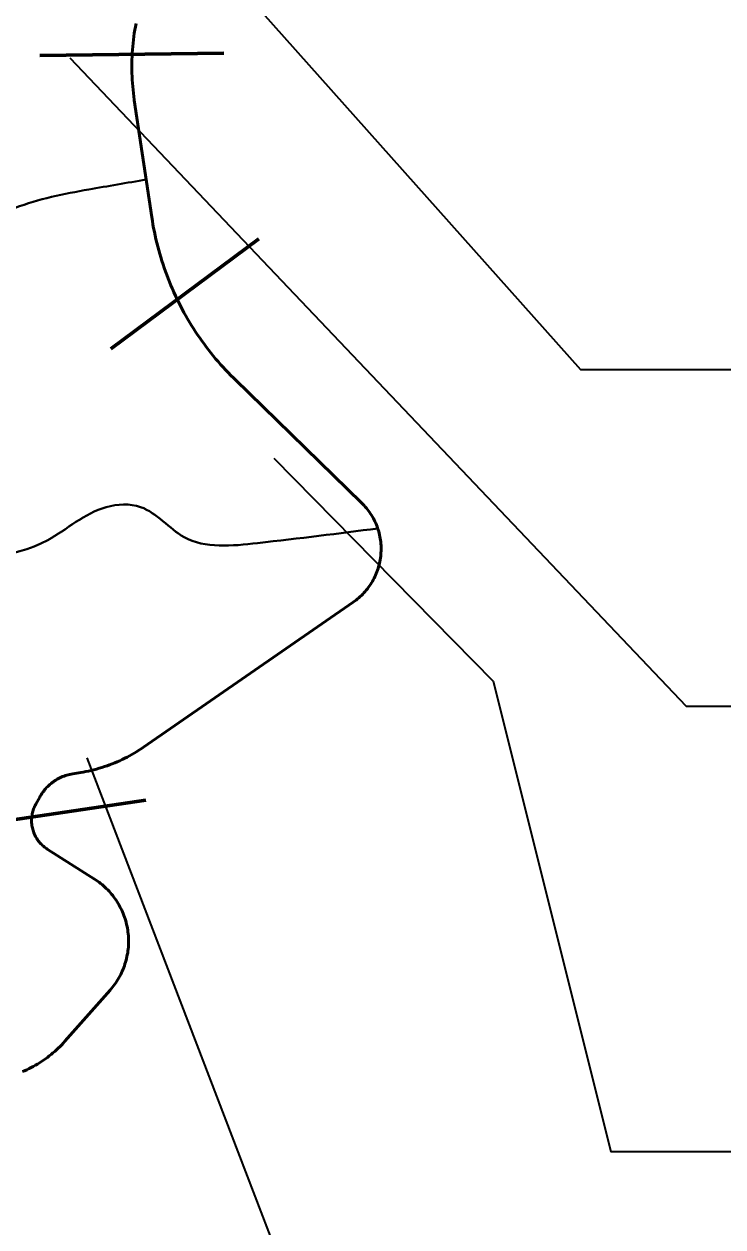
# Model space of a CAD drawing. Extents: x 553962 to 842807, y 8883888 to 9032388.
# Drawn here: x 598087 to 599225, y 8965001 to 8966959 of the extents above; entities that cross this region are included whole.
import ezdxf

# ---------------------------------------------------------------- set-up
doc = ezdxf.new("R2010")
doc.units = 0
doc.header["$LTSCALE"] = 150
for name, color, linetype, lineweight in [('20', 7, 'Continuous', 35), ('40', 7, 'Continuous', 60), ('60', 7, 'Continuous', 53), ('9', 7, 'Continuous', 90)]:
    doc.layers.add(name, color=color, linetype=linetype, lineweight=lineweight)

msp = doc.modelspace()

# ---------------------------------------------------------------- linework, layer by layer
at = {"layer": '20'}
for points in [[(598285.7, 8966706.2), (598266.4, 8966835.3), (598266.4, 8966835.3), (598266.3, 8966836), (598265.6, 8966841.4), (598264.9, 8966846.8), (598264.3, 8966852.2), (598263.8, 8966857.6), (598263.4, 8966863.1), (598263, 8966868.5), (598262.7, 8966873.9), (598262.5, 8966879.3), (598262.4, 8966884.8), (598262.4, 8966890.2), (598262.4, 8966895.7), (598262.5, 8966901.1), (598262.8, 8966906.5), (598263, 8966912), (598263.4, 8966917.4), (598263.8, 8966922.8), (598264.4, 8966928.2), (598265, 8966933.7), (598265.7, 8966939.1), (598266.4, 8966944.4), (598267.2, 8966949.8), (598268.2, 8966955.2), (598269.2, 8966960.5)], [(598406.8, 8966405.3), (598402.8, 8966409.9), (598398.8, 8966414.6), (598394.9, 8966419.3), (598391.1, 8966424), (598387.3, 8966428.8), (598383.6, 8966433.7), (598380, 8966438.6), (598376.4, 8966443.5), (598372.9, 8966448.5), (598369.4, 8966453.5), (598366.1, 8966458.6), (598362.7, 8966463.7), (598359.5, 8966468.9), (598356.3, 8966474.1), (598353.2, 8966479.3), (598350.2, 8966484.6), (598347.2, 8966489.9), (598344.3, 8966495.3), (598341.5, 8966500.7), (598338.7, 8966506.1), (598336, 8966511.6), (598333.4, 8966517.1), (598330.8, 8966522.7), (598328.4, 8966528.2), (598326, 8966533.8), (598323.7, 8966539.5), (598321.4, 8966545.2), (598319.2, 8966550.9), (598317.1, 8966556.6), (598315.1, 8966562.3), (598313.2, 8966568.1), (598311.3, 8966573.9), (598309.5, 8966579.8), (598307.8, 8966585.6), (598306.1, 8966591.5), (598304.6, 8966597.4), (598303.1, 8966603.3), (598301.7, 8966609.2), (598300.3, 8966615.2), (598299.1, 8966621.1), (598297.9, 8966627.1), (598296.8, 8966633.1), (598295.8, 8966639.1), (598294.8, 8966645.2), (598285.8, 8966705.6)], [(598664, 8966134.4), (598663.6, 8966136), (598662.7, 8966138.8), (598661.7, 8966141.5), (598660.6, 8966144.2), (598659.5, 8966146.9), (598658.3, 8966149.5), (598657, 8966152.1), (598655.7, 8966154.7), (598654.3, 8966157.2), (598652.8, 8966159.7), (598651.2, 8966162.1), (598649.6, 8966164.5), (598647.9, 8966166.9), (598646.2, 8966169.2), (598644.4, 8966171.5), (598642.5, 8966173.7), (598640.6, 8966175.8), (598638.6, 8966178), (598636.5, 8966180), (598636.5, 8966180), (598430.4, 8966380.6), (598427.8, 8966383.2), (598423.5, 8966387.5), (598419.2, 8966391.9), (598415, 8966396.3), (598410.9, 8966400.8), (598406.8, 8966405.3)], [(598166.1, 8965738.8), (598179.2, 8965741), (598183, 8965741.6), (598187.4, 8965742.4), (598191.8, 8965743.3), (598196.1, 8965744.3), (598200.5, 8965745.4), (598204.8, 8965746.5), (598209.1, 8965747.7), (598213.4, 8965749), (598217.6, 8965750.4), (598221.9, 8965751.8), (598226.1, 8965753.3), (598230.3, 8965754.9), (598234.4, 8965756.6), (598238.5, 8965758.3), (598242.6, 8965760.1), (598246.7, 8965762), (598250.7, 8965764), (598254.7, 8965766), (598258.6, 8965768.1), (598262.5, 8965770.3), (598266.4, 8965772.5), (598270.2, 8965774.8), (598274, 8965777.2), (598277.8, 8965779.6), (598281.5, 8965782.2), (598281.5, 8965782.2), (598623, 8966018.4), (598625.2, 8966020), (598627.6, 8966021.7), (598629.8, 8966023.5), (598632, 8966025.4), (598634.2, 8966027.3), (598636.3, 8966029.3), (598638.4, 8966031.3), (598640.4, 8966033.4), (598642.3, 8966035.6), (598644.2, 8966037.8), (598646, 8966040.1), (598647.8, 8966042.4), (598649.5, 8966044.7), (598651.1, 8966047.1), (598652.6, 8966049.6), (598654.1, 8966052), (598655.5, 8966054.6), (598656.9, 8966057.1), (598658.2, 8966059.7), (598659.4, 8966062.4), (598660.5, 8966065), (598661.6, 8966067.7), (598662.6, 8966070.5), (598663.5, 8966073.2), (598664.3, 8966076), (598665.1, 8966078.8), (598665.7, 8966081.6), (598666.3, 8966084.4), (598666.8, 8966087.3), (598667.3, 8966090.2), (598667.7, 8966093), (598667.9, 8966095.9), (598668.1, 8966098.8), (598668.3, 8966101.7), (598668.3, 8966104.6), (598668.3, 8966107.5), (598668.2, 8966110.4), (598668, 8966113.3), (598667.7, 8966116.2), (598667.3, 8966119.1), (598666.9, 8966121.9), (598666.4, 8966124.8), (598665.8, 8966127.6), (598665.1, 8966130.4), (598664.7, 8966131.9)], [(598252.3, 8965499.5), (598251.4, 8965502.4), (598250.5, 8965505.4), (598249.4, 8965508.3), (598248.3, 8965511.2), (598247.1, 8965514), (598245.8, 8965516.8), (598244.5, 8965519.6), (598243, 8965522.4), (598241.6, 8965525.1), (598240, 8965527.8), (598238.4, 8965530.4), (598236.7, 8965533), (598234.9, 8965535.6), (598233.1, 8965538.1), (598231.2, 8965540.5), (598229.2, 8965542.9), (598227.2, 8965545.3), (598225.2, 8965547.6), (598223, 8965549.8), (598220.8, 8965552), (598218.6, 8965554.2), (598216.3, 8965556.2), (598213.9, 8965558.3), (598211.5, 8965560.2), (598209.1, 8965562.1), (598206.6, 8965563.9), (598204, 8965565.7), (598201.4, 8965567.4), (598201.4, 8965567.4), (598124.6, 8965616.3), (598124.6, 8965616.3), (598123.6, 8965616.9), (598121.9, 8965618.1), (598120.2, 8965619.3), (598118.6, 8965620.7), (598117, 8965622.1), (598115.5, 8965623.5), (598114, 8965625), (598112.6, 8965626.6), (598111.3, 8965628.2), (598110, 8965629.8), (598108.8, 8965631.5), (598107.6, 8965633.3), (598106.5, 8965635.1), (598105.5, 8965636.9), (598104.6, 8965638.8), (598103.7, 8965640.7), (598102.9, 8965642.6), (598102.2, 8965644.6), (598101.5, 8965646.6), (598100.9, 8965648.6), (598100.4, 8965650.6), (598100, 8965652.7), (598099.7, 8965654.8), (598099.4, 8965656.8), (598099.2, 8965658.9), (598099.1, 8965661), (598099.1, 8965663.1), (598099.1, 8965665.2), (598099.3, 8965667.3), (598099.5, 8965669.4), (598099.8, 8965671.5), (598100.2, 8965673.5), (598100.6, 8965675.6), (598101.1, 8965677.6), (598101.8, 8965679.6), (598102.4, 8965681.6), (598103.2, 8965683.6), (598104, 8965685.5), (598104.9, 8965687.4), (598105.9, 8965689.2), (598112.4, 8965701), (598113.3, 8965702.6), (598114.6, 8965704.7), (598115.9, 8965706.8), (598117.3, 8965708.8), (598118.8, 8965710.7), (598120.3, 8965712.6), (598121.9, 8965714.5), (598123.6, 8965716.3), (598125.3, 8965718.1), (598127, 8965719.8), (598128.8, 8965721.4), (598130.7, 8965723), (598132.6, 8965724.5), (598134.6, 8965725.9), (598136.6, 8965727.3), (598138.7, 8965728.6), (598140.8, 8965729.9), (598143, 8965731.1), (598145.1, 8965732.2), (598147.3, 8965733.2), (598149.6, 8965734.2), (598151.9, 8965735.1), (598154.2, 8965735.9), (598156.5, 8965736.6), (598158.9, 8965737.3), (598161.3, 8965737.9), (598163.7, 8965738.4), (598166.1, 8965738.8)], [(598084.3, 8965253.9), (598087.8, 8965255.4), (598091.4, 8965257), (598094.9, 8965258.7), (598098.4, 8965260.5), (598101.8, 8965262.3), (598105.2, 8965264.2), (598108.6, 8965266.2), (598111.9, 8965268.2), (598115.2, 8965270.3), (598118.5, 8965272.5), (598121.6, 8965274.7), (598124.8, 8965277), (598127.9, 8965279.4), (598130.9, 8965281.8), (598133.9, 8965284.3), (598136.9, 8965286.9), (598139.8, 8965289.5), (598142.6, 8965292.2), (598145.4, 8965294.9), (598148.1, 8965297.7), (598150.8, 8965300.5), (598153.4, 8965303.4), (598153.4, 8965303.4), (598227, 8965386.7), (598227, 8965386.7), (598228.8, 8965388.9), (598230.8, 8965391.2), (598232.7, 8965393.7), (598234.6, 8965396.2), (598236.3, 8965398.7), (598238, 8965401.3), (598239.7, 8965404), (598241.2, 8965406.6), (598242.7, 8965409.3), (598244.2, 8965412.1), (598245.5, 8965414.9), (598246.8, 8965417.7), (598248, 8965420.5), (598249.2, 8965423.4), (598250.2, 8965426.3), (598251.2, 8965429.2), (598252.2, 8965432.2), (598253, 8965435.2), (598253.8, 8965438.2), (598254.4, 8965441.2), (598255, 8965444.3), (598255.6, 8965447.3), (598256, 8965450.4), (598256.4, 8965453.5), (598256.7, 8965456.5), (598256.9, 8965459.6), (598257, 8965462.7), (598257.1, 8965465.8), (598257, 8965468.9), (598256.9, 8965472), (598256.7, 8965475.1), (598256.4, 8965478.2), (598256.1, 8965481.3), (598255.7, 8965484.3), (598255.2, 8965487.4), (598254.6, 8965490.4), (598253.9, 8965493.5), (598253.2, 8965496.5), (598252.3, 8965499.5)]]:
    msp.add_lwpolyline(points, dxfattribs=at)
for points in [[(598285.7, 8966706.2), (598192.2, 8966690.1), (598072.2, 8966660), (598003.4, 8966621.2), (597927.5, 8966543.5), (597837.5, 8966487), (597702.9, 8966462.3)], [(597702.9, 8966462.3), (597837.5, 8966487), (597927.5, 8966543.5), (598003.4, 8966621.2), (598072.2, 8966660), (598192.2, 8966690.1), (598285.7, 8966706.2)], [(597702.9, 8966462.3), (597837.5, 8966487), (597927.5, 8966543.5), (598003.4, 8966621.2), (598072.2, 8966660), (598192.2, 8966690.1), (598285.7, 8966706.2)], [(598662.8, 8966138.2), (598467.2, 8966114.4), (598347.5, 8966124.2), (598276.7, 8966173), (598220.5, 8966173), (598125.3, 8966119.3), (597927.2, 8966087.9)], [(597927.2, 8966087.9), (598125.3, 8966119.3), (598220.5, 8966173), (598276.7, 8966173), (598347.5, 8966124.2), (598467.2, 8966114.4), (598662.8, 8966138.2)], [(598662.8, 8966138.2), (598467.2, 8966114.4), (598347.5, 8966124.2), (598276.7, 8966173), (598220.5, 8966173), (598125.3, 8966119.3), (597927.2, 8966087.9)]]:
    msp.add_spline(points, degree=3, dxfattribs=at)
at = {"layer": '40'}
for p, q in [((598112.3, 8966908.2), (598412.3, 8966911.9)), ((598228.4, 8966430.9), (598469.2, 8966609.9)), ((597988.1, 8965652.2), (598284.9, 8965695.9))]:
    msp.add_line(p, q, dxfattribs=at)
at = {"layer": '40', "lineweight": 35}
for points in [[(598242.5, 8967239.2), (598992.8, 8966397), (601152.7, 8966397)], [(598161.4, 8966904.3), (599165.2, 8965849.1), (601132.4, 8965849.1)], [(598493.8, 8966252.7), (598850.9, 8965889.7), (599042.7, 8965123.7), (601253.4, 8965123.7)], [(598188.8, 8965764.5), (598768.2, 8964254.1), (600628.3, 8964254.1)]]:
    msp.add_lwpolyline(points, dxfattribs=at)
at = {"layer": '60'}
for points in [[(598269.2, 8966960.5), (598268.2, 8966955.2), (598267.2, 8966949.8), (598266.4, 8966944.4), (598265.7, 8966939.1), (598265, 8966933.7), (598264.4, 8966928.2), (598263.8, 8966922.8), (598263.4, 8966917.4), (598263, 8966912), (598262.8, 8966906.5), (598262.5, 8966901.1), (598262.4, 8966895.7), (598262.4, 8966890.2), (598262.4, 8966884.8), (598262.5, 8966879.3), (598262.7, 8966873.9), (598263, 8966868.5), (598263.4, 8966863.1), (598263.8, 8966857.6), (598264.3, 8966852.2), (598264.9, 8966846.8), (598265.6, 8966841.4), (598266.3, 8966836), (598266.4, 8966835.3), (598266.4, 8966835.3), (598294.8, 8966645.2), (598295.8, 8966639.1), (598296.8, 8966633.1), (598297.9, 8966627.1), (598299.1, 8966621.1), (598300.3, 8966615.2), (598301.7, 8966609.2), (598303.1, 8966603.3), (598304.6, 8966597.4), (598306.1, 8966591.5), (598307.8, 8966585.6), (598309.5, 8966579.8), (598311.3, 8966573.9), (598313.2, 8966568.1), (598315.1, 8966562.3), (598317.1, 8966556.6), (598319.2, 8966550.9), (598321.4, 8966545.2), (598323.7, 8966539.5), (598326, 8966533.8), (598328.4, 8966528.2), (598330.8, 8966522.7), (598333.4, 8966517.1), (598336, 8966511.6), (598338.7, 8966506.1), (598341.5, 8966500.7), (598344.3, 8966495.3), (598347.2, 8966489.9), (598350.2, 8966484.6), (598353.2, 8966479.3), (598356.3, 8966474.1), (598359.5, 8966468.9), (598362.7, 8966463.7), (598366.1, 8966458.6), (598369.4, 8966453.5), (598372.9, 8966448.5), (598376.4, 8966443.5), (598380, 8966438.6), (598383.6, 8966433.7), (598387.3, 8966428.8), (598391.1, 8966424), (598394.9, 8966419.3), (598398.8, 8966414.6), (598402.8, 8966409.9), (598406.8, 8966405.3)], [(598406.8, 8966405.3), (598410.9, 8966400.8), (598415, 8966396.3), (598419.2, 8966391.9), (598423.5, 8966387.5), (598427.8, 8966383.2), (598430.4, 8966380.6), (598636.5, 8966180), (598636.5, 8966180), (598638.6, 8966178), (598640.6, 8966175.8), (598642.5, 8966173.7), (598644.4, 8966171.5), (598646.2, 8966169.2), (598647.9, 8966166.9), (598649.6, 8966164.5), (598651.2, 8966162.1), (598652.8, 8966159.7), (598654.3, 8966157.2), (598655.7, 8966154.7), (598657, 8966152.1), (598658.3, 8966149.5), (598659.5, 8966146.9), (598660.6, 8966144.2), (598661.7, 8966141.5), (598662.7, 8966138.8), (598663.6, 8966136), (598664.4, 8966133.2), (598665.1, 8966130.4), (598665.8, 8966127.6), (598666.4, 8966124.8), (598666.9, 8966121.9), (598667.3, 8966119.1), (598667.7, 8966116.2), (598668, 8966113.3), (598668.2, 8966110.4), (598668.3, 8966107.5), (598668.3, 8966104.6), (598668.3, 8966101.7), (598668.1, 8966098.8), (598667.9, 8966095.9), (598667.7, 8966093), (598667.3, 8966090.2), (598666.8, 8966087.3), (598666.3, 8966084.4), (598665.7, 8966081.6), (598665.1, 8966078.8), (598664.3, 8966076), (598663.5, 8966073.2), (598662.6, 8966070.5), (598661.6, 8966067.7), (598660.5, 8966065), (598659.4, 8966062.4), (598658.2, 8966059.7), (598656.9, 8966057.1), (598655.5, 8966054.6), (598654.1, 8966052), (598652.6, 8966049.6), (598651.1, 8966047.1), (598649.5, 8966044.7), (598647.8, 8966042.4), (598646, 8966040.1), (598644.2, 8966037.8), (598642.3, 8966035.6), (598640.4, 8966033.4), (598638.4, 8966031.3), (598636.3, 8966029.3), (598634.2, 8966027.3), (598632, 8966025.4), (598629.8, 8966023.5), (598627.6, 8966021.7), (598625.2, 8966020), (598623, 8966018.4), (598281.5, 8965782.2), (598281.5, 8965782.2), (598277.8, 8965779.6), (598274, 8965777.2), (598270.2, 8965774.8), (598266.4, 8965772.5), (598262.5, 8965770.3), (598258.6, 8965768.1), (598254.7, 8965766), (598250.7, 8965764), (598246.7, 8965762), (598242.6, 8965760.1), (598238.5, 8965758.3), (598234.4, 8965756.6), (598230.3, 8965754.9), (598226.1, 8965753.3), (598221.9, 8965751.8), (598217.6, 8965750.4), (598213.4, 8965749), (598209.1, 8965747.7), (598204.8, 8965746.5), (598200.5, 8965745.4), (598196.1, 8965744.3), (598191.8, 8965743.3), (598187.4, 8965742.4), (598183, 8965741.6), (598179.2, 8965741), (598166.1, 8965738.8)], [(598166.1, 8965738.8), (598163.7, 8965738.4), (598161.3, 8965737.9), (598158.9, 8965737.3), (598156.5, 8965736.6), (598154.2, 8965735.9), (598151.9, 8965735.1), (598149.6, 8965734.2), (598147.3, 8965733.2), (598145.1, 8965732.2), (598143, 8965731.1), (598140.8, 8965729.9), (598138.7, 8965728.6), (598136.6, 8965727.3), (598134.6, 8965725.9), (598132.6, 8965724.5), (598130.7, 8965723), (598128.8, 8965721.4), (598127, 8965719.8), (598125.3, 8965718.1), (598123.6, 8965716.3), (598121.9, 8965714.5), (598120.3, 8965712.6), (598118.8, 8965710.7), (598117.3, 8965708.8), (598115.9, 8965706.8), (598114.6, 8965704.7), (598113.3, 8965702.6), (598112.4, 8965701), (598105.9, 8965689.2), (598104.9, 8965687.4), (598104, 8965685.5), (598103.2, 8965683.6), (598102.4, 8965681.6), (598101.8, 8965679.6), (598101.1, 8965677.6), (598100.6, 8965675.6), (598100.2, 8965673.5), (598099.8, 8965671.5), (598099.5, 8965669.4), (598099.3, 8965667.3), (598099.1, 8965665.2), (598099.1, 8965663.1), (598099.1, 8965661), (598099.2, 8965658.9), (598099.4, 8965656.8), (598099.7, 8965654.8), (598100, 8965652.7), (598100.4, 8965650.6), (598100.9, 8965648.6), (598101.5, 8965646.6), (598102.2, 8965644.6), (598102.9, 8965642.6), (598103.7, 8965640.7), (598104.6, 8965638.8), (598105.5, 8965636.9), (598106.5, 8965635.1), (598107.6, 8965633.3), (598108.8, 8965631.5), (598110, 8965629.8), (598111.3, 8965628.2), (598112.6, 8965626.6), (598114, 8965625), (598115.5, 8965623.5), (598117, 8965622.1), (598118.6, 8965620.7), (598120.2, 8965619.3), (598121.9, 8965618.1), (598123.6, 8965616.9), (598124.6, 8965616.3), (598124.6, 8965616.3), (598201.4, 8965567.4), (598201.4, 8965567.4), (598204, 8965565.7), (598206.6, 8965563.9), (598209.1, 8965562.1), (598211.5, 8965560.2), (598213.9, 8965558.3), (598216.3, 8965556.2), (598218.6, 8965554.2), (598220.8, 8965552), (598223, 8965549.8), (598225.2, 8965547.6), (598227.2, 8965545.3), (598229.2, 8965542.9), (598231.2, 8965540.5), (598233.1, 8965538.1), (598234.9, 8965535.6), (598236.7, 8965533), (598238.4, 8965530.4), (598240, 8965527.8), (598241.6, 8965525.1), (598243, 8965522.4), (598244.5, 8965519.6), (598245.8, 8965516.8), (598247.1, 8965514), (598248.3, 8965511.2), (598249.4, 8965508.3), (598250.5, 8965505.4), (598251.4, 8965502.4), (598252.3, 8965499.5)], [(598252.3, 8965499.5), (598253.2, 8965496.5), (598253.9, 8965493.5), (598254.6, 8965490.4), (598255.2, 8965487.4), (598255.7, 8965484.3), (598256.1, 8965481.3), (598256.4, 8965478.2), (598256.7, 8965475.1), (598256.9, 8965472), (598257, 8965468.9), (598257.1, 8965465.8), (598257, 8965462.7), (598256.9, 8965459.6), (598256.7, 8965456.5), (598256.4, 8965453.5), (598256, 8965450.4), (598255.6, 8965447.3), (598255, 8965444.3), (598254.4, 8965441.2), (598253.8, 8965438.2), (598253, 8965435.2), (598252.2, 8965432.2), (598251.2, 8965429.2), (598250.2, 8965426.3), (598249.2, 8965423.4), (598248, 8965420.5), (598246.8, 8965417.7), (598245.5, 8965414.9), (598244.2, 8965412.1), (598242.7, 8965409.3), (598241.2, 8965406.6), (598239.7, 8965404), (598238, 8965401.3), (598236.3, 8965398.7), (598234.6, 8965396.2), (598232.7, 8965393.7), (598230.8, 8965391.2), (598228.8, 8965388.9), (598227, 8965386.7), (598227, 8965386.7), (598153.4, 8965303.4), (598153.4, 8965303.4), (598150.8, 8965300.5), (598148.1, 8965297.7), (598145.4, 8965294.9), (598142.6, 8965292.2), (598139.8, 8965289.5), (598136.9, 8965286.9), (598133.9, 8965284.3), (598130.9, 8965281.8), (598127.9, 8965279.4), (598124.8, 8965277), (598121.6, 8965274.7), (598118.5, 8965272.5), (598115.2, 8965270.3), (598111.9, 8965268.2), (598108.6, 8965266.2), (598105.2, 8965264.2), (598101.8, 8965262.3), (598098.4, 8965260.5), (598094.9, 8965258.7), (598091.4, 8965257), (598087.8, 8965255.4), (598084.3, 8965253.9)]]:
    msp.add_lwpolyline(points, dxfattribs=at)
at = {"layer": '9'}
msp.add_spline([(592698.5, 8977198.4), (599903.5, 8973292.7), (608459.2, 8968138.2), (612674.8, 8965332.6), (616842, 8962096.4), (620005, 8958671.2), (621134, 8957974.7), (621473.4, 8956805.3), (621586.2, 8956597.5)], degree=3, dxfattribs=at)

doc.saveas('drawing.dxf')
